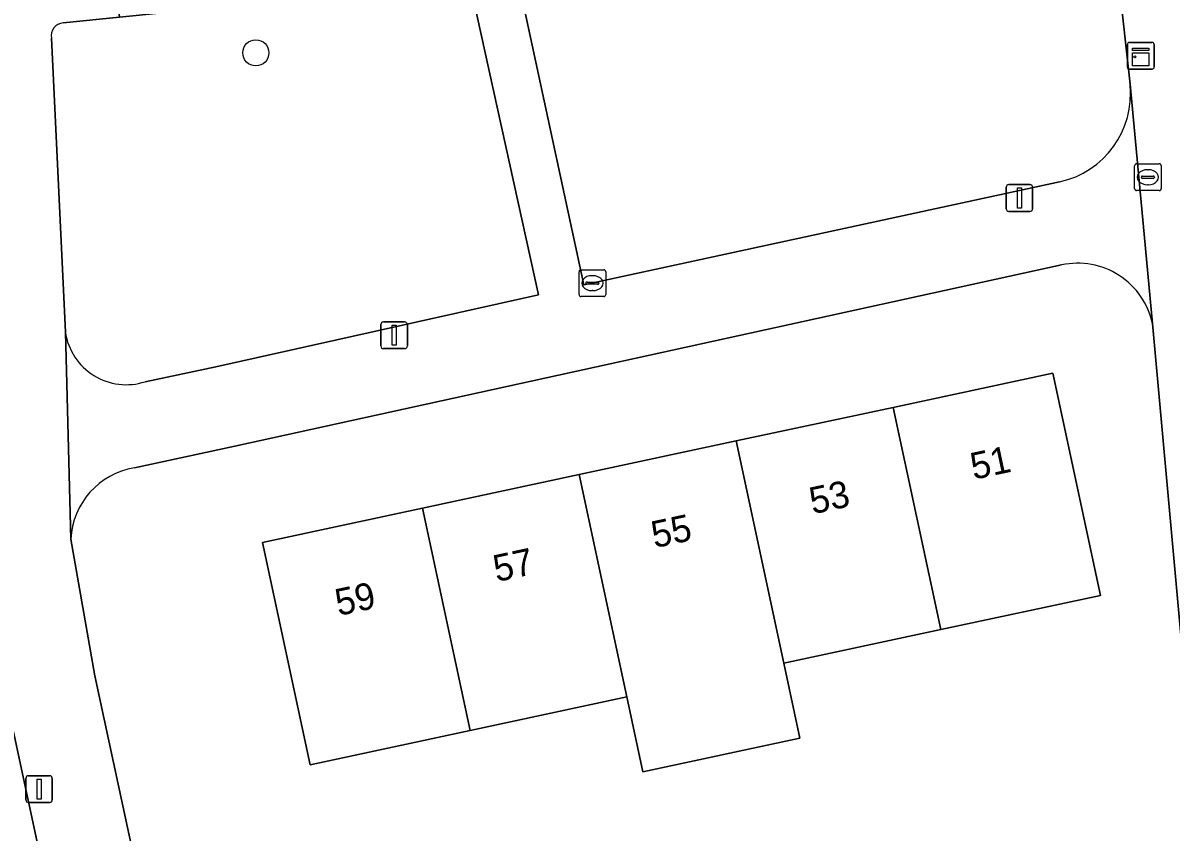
# Model space of a CAD drawing. Extents: x 160554 to 161248, y 385329 to 386506.
# Drawn here: x 160808.55 to 160851.48, y 385569.34 to 385599.58 of the extents above; entities that cross this region are included whole.
import ezdxf

# ---------------------------------------------------------------- set-up
doc = ezdxf.new("R2010")
doc.units = 0
for name, color, linetype in [('IMGEO_Boom', 7, 'Continuous'), ('IMGEO_Erf', 7, 'Continuous'), ('IMGEO_Fietspad_gesloten', 7, 'Continuous'), ('IMGEO_Groenvoorziening', 7, 'Continuous'), ('IMGEO_Kast', 7, 'Continuous'), ('IMGEO_Kolk', 7, 'Continuous'), ('IMGEO_Lichtmast', 7, 'Continuous'), ('IMGEO_Pand', 7, 'Continuous'), ('IMGEO_Pand_nummerreeks', 7, 'Continuous'), ('IMGEO_Rioolput', 7, 'Continuous'), ('IMGEO_Voetpad_open', 7, 'Continuous')]:
    doc.layers.add(name, color=color, linetype=linetype)

msp = doc.modelspace()

# ---------------------------------------------------------------- linework, layer by layer
at = {"layer": 'IMGEO_Boom'}
msp.add_circle((160817.261, 385598.465), 0.489, dxfattribs=at)
at = {"layer": 'IMGEO_Erf'}
for points in [[(160847.391, 385590.536), (160816.473, 385583.768), (160812.72, 385582.956)], [(160853.807, 385555.183), (160850.785, 385588.354)], [(160810.343, 385580.284), (160811.247, 385575.177), (160814.339, 385560.78)]]:
    msp.add_lwpolyline(points, dxfattribs=at)
msp.add_lwpolyline([(160825.269, 385573.136), (160819.292, 385571.856), (160817.513, 385580.163), (160823.489, 385581.443), (160829.356, 385582.7), (160835.223, 385583.957), (160841.089, 385585.213), (160847.067, 385586.494), (160848.847, 385578.187), (160842.868, 385576.906), (160837.003, 385575.65), (160837.601, 385572.848), (160831.736, 385571.592), (160831.136, 385574.393)], close=True, dxfattribs=at)
for centre, start, end in [((160847.997, 385587.748), 12.2574, 102.2688), ((160813.192, 385580.143), 99.5254, 177.1622)]:
    msp.add_arc(centre, 2.853, start, end, dxfattribs=at)
at = {"layer": 'IMGEO_Fietspad_gesloten'}
msp.add_lwpolyline([(160849.485, 385383.807), (160839.957, 385427.534), (160836.029, 385445.427), (160829.308, 385476.198), (160819.791, 385519.776), (160811.66, 385556.955), (160808.2, 385573.089)], dxfattribs=at)
at = {"layer": 'IMGEO_Groenvoorziening'}
for points in [[(160846.975, 385603.229), (160846.391, 385603.199), (160827.007, 385601.485), (160829.525, 385589.788), (160847.316, 385593.644)], [(160825.224, 385601.257), (160813.776, 385599.966), (160812.169, 385599.8), (160810.054, 385599.581)], [(160813.123, 385586.172), (160815.77, 385586.734), (160827.826, 385589.422), (160825.224, 385601.257)], [(160849.947, 385597.294), (160849.53, 385601.127)], [(160809.625, 385599.017), (160810.139, 385588.021)]]:
    msp.add_lwpolyline(points, dxfattribs=at)
for centre, radius, start, end in [((160810.079, 385599.117), 0.465, 93.1183, 192.3657), ((160846.605, 385596.93), 3.362, 282.2163, 6.2139), ((160812.412, 385588.358), 2.298, 188.4229, 288.0093)]:
    msp.add_arc(centre, radius, start, end, dxfattribs=at)
at = {"layer": 'IMGEO_Kast'}
for p, q in [((160849.851, 385597.928), (160849.851, 385598.769)), ((160849.851, 385598.769), (160849.851, 385597.928)), ((160849.926, 385598.853), (160850.767, 385598.853)), ((160850.767, 385598.853), (160849.926, 385598.853)), ((160850.851, 385598.778), (160850.851, 385597.937)), ((160850.851, 385597.937), (160850.851, 385598.778)), ((160850.776, 385597.853), (160849.935, 385597.853)), ((160849.935, 385597.853), (160850.776, 385597.853))]:
    msp.add_line(p, q, dxfattribs=at)
for points in [[(160850.046, 385598.643), (160850.646, 385598.643), (160850.646, 385598.558), (160850.046, 385598.558), (160850.046, 385598.643)], [(160850.046, 385598.468), (160850.646, 385598.468), (160850.646, 385597.979), (160850.046, 385597.979), (160850.046, 385598.468)]]:
    msp.add_lwpolyline(points, dxfattribs=at)
msp.add_circle((160850.13, 385598.317), 0.0377, dxfattribs=at)
for centre, start, end in [((160849.929, 385598.775), 92.4484, 184.2845), ((160849.929, 385598.775), 92.4484, 184.2845), ((160850.773, 385598.775), 2.4484, 94.2845), ((160850.773, 385598.775), 2.4484, 94.2845), ((160849.929, 385597.931), 182.4484, 274.2845), ((160849.929, 385597.931), 182.4484, 274.2845), ((160850.773, 385597.931), 272.4484, 4.2845), ((160850.773, 385597.931), 272.4484, 4.2845)]:
    msp.add_arc(centre, 0.0779, start, end, dxfattribs=at)
at = {"layer": 'IMGEO_Kolk'}
for p, q in [((160829.346, 385589.43), (160829.346, 385590.282)), ((160829.421, 385590.356), (160830.273, 385590.356)), ((160829.834, 385590.136), (160829.859, 385590.136)), ((160830.347, 385590.282), (160830.347, 385589.43)), ((160829.605, 385589.85), (160829.605, 385589.862)), ((160830.043, 385589.813), (160829.645, 385589.813)), ((160829.648, 385589.899), (160830.046, 385589.899)), ((160830.089, 385589.862), (160830.089, 385589.85)), ((160830.273, 385589.356), (160829.421, 385589.356)), ((160829.857, 385589.576), (160829.832, 385589.576))]:
    msp.add_line(p, q, dxfattribs=at)
for points in [[(160829.346, 385589.43), (160829.346, 385590.282)], [(160829.421, 385590.356), (160830.273, 385590.356)], [(160830.347, 385590.282), (160830.347, 385589.43)], [(160830.273, 385589.356), (160829.421, 385589.356)]]:
    msp.add_lwpolyline(points, dxfattribs=at)
for centre, radius, start, end in [((160829.423, 385590.28), 0.0765, 91.552, 178.448), ((160829.423, 385590.28), 0.0765, 91.552, 178.448), ((160830.271, 385590.28), 0.0765, 1.552, 88.448), ((160830.271, 385590.28), 0.0765, 1.552, 88.448), ((160829.645, 385589.859), 0.0403, 85.8775, 175.7526), ((160829.642, 385589.849), 0.0366, 178.938, 274.7102), ((160830.046, 385589.856), 0.043, 264.8664, 352.4533), ((160830.05, 385589.861), 0.0386, 1.7309, 96.639), ((160829.423, 385589.432), 0.0765, 181.552, 268.448), ((160829.423, 385589.432), 0.0765, 181.552, 268.448), ((160830.271, 385589.432), 0.0765, 271.552, 358.448), ((160830.271, 385589.432), 0.0765, 271.552, 358.448)]:
    msp.add_arc(centre, radius, start, end, dxfattribs=at)
for centre, major_axis, ratio, start_param, end_param in [((160829.833, 385589.856), (-0.387, 0.002), 0.722429, 4.712389, 7.853982), ((160829.858, 385589.856), (-0.39, 0.002), 0.717154, 1.570796, 4.712389)]:
    msp.add_ellipse(centre, major_axis=major_axis, ratio=ratio, start_param=start_param, end_param=end_param, dxfattribs=at)
at = {"layer": 'IMGEO_Lichtmast'}
for p, q in [((160845.415, 385593.539), (160846.205, 385593.539)), ((160846.205, 385593.539), (160845.415, 385593.539)), ((160845.315, 385592.639), (160845.315, 385593.439)), ((160845.315, 385593.439), (160845.315, 385592.639)), ((160846.305, 385593.439), (160846.305, 385592.639)), ((160846.305, 385592.639), (160846.305, 385593.439)), ((160846.205, 385592.539), (160845.415, 385592.539)), ((160845.415, 385592.539), (160846.205, 385592.539)), ((160822.036, 385588.408), (160822.826, 385588.408)), ((160822.826, 385588.408), (160822.036, 385588.408)), ((160821.936, 385587.508), (160821.936, 385588.308)), ((160821.936, 385588.308), (160821.936, 385587.508)), ((160822.926, 385588.308), (160822.926, 385587.508)), ((160822.926, 385587.508), (160822.926, 385588.308)), ((160822.826, 385587.408), (160822.036, 385587.408)), ((160822.036, 385587.408), (160822.826, 385587.408)), ((160808.662, 385570.545), (160808.662, 385571.345)), ((160808.662, 385571.345), (160808.662, 385570.545)), ((160808.762, 385571.445), (160809.552, 385571.445)), ((160809.552, 385571.445), (160808.762, 385571.445)), ((160809.652, 385571.345), (160809.652, 385570.545)), ((160809.652, 385570.545), (160809.652, 385571.345)), ((160809.552, 385570.445), (160808.762, 385570.445)), ((160808.762, 385570.445), (160809.552, 385570.445))]:
    msp.add_line(p, q, dxfattribs=at)
for points in [[(160845.735, 385593.414), (160845.885, 385593.414), (160845.885, 385592.664), (160845.735, 385592.664), (160845.735, 385593.414)], [(160822.356, 385588.283), (160822.506, 385588.283), (160822.506, 385587.533), (160822.356, 385587.533), (160822.356, 385588.283)], [(160809.082, 385571.32), (160809.232, 385571.32), (160809.232, 385570.57), (160809.082, 385570.57), (160809.082, 385571.32)]]:
    msp.add_lwpolyline(points, dxfattribs=at)
for centre, start, end in [((160845.415, 385593.439), 90, 180), ((160845.415, 385593.439), 90, 180), ((160846.205, 385593.439), 0, 90), ((160846.205, 385593.439), 360, 90), ((160845.415, 385592.639), 180, 270), ((160845.415, 385592.639), 180, 270), ((160846.205, 385592.639), 270, 0), ((160846.205, 385592.639), 270, 0), ((160822.036, 385588.308), 90, 180), ((160822.036, 385588.308), 90, 180), ((160822.826, 385588.308), 0, 90), ((160822.826, 385588.308), 360, 90), ((160822.036, 385587.508), 180, 270), ((160822.036, 385587.508), 180, 270), ((160822.826, 385587.508), 270, 0), ((160822.826, 385587.508), 270, 0), ((160808.762, 385571.345), 90, 180), ((160808.762, 385571.345), 90, 180), ((160809.552, 385571.345), 0, 90), ((160809.552, 385571.345), 360, 90), ((160808.762, 385570.545), 180, 270), ((160808.762, 385570.545), 180, 270), ((160809.552, 385570.545), 270, 0), ((160809.552, 385570.545), 270, 0)]:
    msp.add_arc(centre, 0.1, start, end, dxfattribs=at)
at = {"layer": 'IMGEO_Pand'}
for points in [[(160842.868, 385576.906), (160848.847, 385578.187), (160847.067, 385586.494), (160841.089, 385585.213)], [(160837.003, 385575.65), (160842.868, 385576.906), (160841.089, 385585.213), (160835.223, 385583.957)], [(160835.223, 385583.957), (160829.356, 385582.7), (160831.136, 385574.393), (160831.736, 385571.592), (160837.601, 385572.848), (160837.003, 385575.65)], [(160829.356, 385582.7), (160823.489, 385581.443), (160825.269, 385573.136), (160831.136, 385574.393)], [(160823.489, 385581.443), (160817.513, 385580.163), (160819.292, 385571.856), (160825.269, 385573.136)]]:
    msp.add_lwpolyline(points, close=True, dxfattribs=at)
at = {"layer": 'IMGEO_Rioolput'}
for p, q in [((160850.115, 385593.39), (160850.115, 385594.242)), ((160850.19, 385594.316), (160851.042, 385594.316)), ((160850.603, 385594.096), (160850.628, 385594.096)), ((160851.116, 385594.242), (160851.116, 385593.39)), ((160850.374, 385593.81), (160850.374, 385593.822)), ((160850.812, 385593.773), (160850.414, 385593.773)), ((160850.417, 385593.859), (160850.815, 385593.859)), ((160850.626, 385593.536), (160850.601, 385593.536)), ((160850.858, 385593.822), (160850.858, 385593.81)), ((160851.042, 385593.316), (160850.19, 385593.316))]:
    msp.add_line(p, q, dxfattribs=at)
for points in [[(160850.115, 385593.39), (160850.115, 385594.242)], [(160850.19, 385594.316), (160851.042, 385594.316)], [(160851.116, 385594.242), (160851.116, 385593.39)], [(160851.042, 385593.316), (160850.19, 385593.316)]]:
    msp.add_lwpolyline(points, dxfattribs=at)
for centre, radius, start, end in [((160850.192, 385594.24), 0.0765, 91.552, 178.448), ((160850.192, 385594.24), 0.0765, 91.552, 178.448), ((160851.04, 385594.24), 0.0765, 1.552, 88.448), ((160851.04, 385594.24), 0.0765, 1.552, 88.448), ((160850.414, 385593.819), 0.0403, 85.8775, 175.7526), ((160850.411, 385593.809), 0.0366, 178.938, 274.7102), ((160850.815, 385593.816), 0.043, 264.8664, 352.4533), ((160850.819, 385593.821), 0.0386, 1.7309, 96.639), ((160850.192, 385593.392), 0.0765, 181.552, 268.448), ((160850.192, 385593.392), 0.0765, 181.552, 268.448), ((160851.04, 385593.392), 0.0765, 271.552, 358.448), ((160851.04, 385593.392), 0.0765, 271.552, 358.448)]:
    msp.add_arc(centre, radius, start, end, dxfattribs=at)
for centre, major_axis, ratio, start_param, end_param in [((160850.602, 385593.816), (-0.387, 0.002), 0.722429, 4.712389, 7.853982), ((160850.627, 385593.816), (-0.39, 0.002), 0.717154, 1.570796, 4.712389)]:
    msp.add_ellipse(centre, major_axis=major_axis, ratio=ratio, start_param=start_param, end_param=end_param, dxfattribs=at)
at = {"layer": 'IMGEO_Voetpad_open'}
for points in [[(160847.316, 385593.644), (160829.525, 385589.788), (160827.007, 385601.485), (160846.391, 385603.199)], [(160810.054, 385599.581), (160812.169, 385599.8), (160812.012, 385601.121), (160811.254, 385601.765)], [(160812.012, 385601.121), (160812.169, 385599.8), (160813.776, 385599.966), (160825.224, 385601.257), (160827.826, 385589.422), (160815.77, 385586.734), (160813.123, 385586.172)], [(160853.694, 385600.798), (160849.53, 385601.127), (160849.947, 385597.294), (160849.969, 385597.157), (160850.785, 385588.354), (160853.807, 385555.183), (160850.708, 385554.964), (160850.795, 385554.015), (160853.308, 385554.158), (160860.81, 385554.801), (160862.922, 385554.982), (160863.436, 385548.992), (160864.993, 385549.134), (160864.477, 385554.802), (160864.3, 385554.785), (160864.268, 385555.123), (160864.008, 385557.909), (160862.693, 385557.771), (160861.315, 385572.826)], [(160810.139, 385588.021), (160809.625, 385599.017)], [(160850.785, 385588.354), (160849.969, 385597.157), (160849.947, 385597.294)], [(160812.72, 385582.956), (160816.473, 385583.768), (160847.391, 385590.536)], [(160808.2, 385573.089), (160811.66, 385556.955), (160819.791, 385519.776), (160829.308, 385476.198), (160832.655, 385476.932), (160828.847, 385494.356), (160827.784, 385499.217), (160827.507, 385500.485), (160823.152, 385520.412), (160814.813, 385558.575), (160814.62, 385559.472), (160814.339, 385560.78), (160811.247, 385575.177), (160810.343, 385580.284), (160810.139, 385588.021)], [(160810.139, 385588.021), (160810.343, 385580.284)]]:
    msp.add_lwpolyline(points, dxfattribs=at)
for centre, radius, start, end in [((160810.079, 385599.117), 0.465, 93.1183, 192.3657), ((160846.605, 385596.93), 3.362, 282.2163, 6.2139), ((160847.997, 385587.748), 2.853, 12.2574, 102.2688), ((160812.412, 385588.358), 2.298, 188.4229, 288.0093), ((160813.192, 385580.143), 2.853, 99.5254, 177.1622)]:
    msp.add_arc(centre, radius, start, end, dxfattribs=at)

# ---------------------------------------------------------------- texts
at = {"layer": 'IMGEO_Pand_nummerreeks'}
for s, rotation, p in [('51', 12.0911, (160844.101, 385582.504)), ('53', 12.0911, (160838.079, 385581.214)), ('55', 12.0894, (160832.169, 385579.948)), ('57', 12.0911, (160826.258, 385578.682)), ('59', 12.0911, (160820.347, 385577.415))]:
    msp.add_text(s, height=1, rotation=rotation, dxfattribs=at).set_placement(p)

doc.saveas('drawing.dxf')
